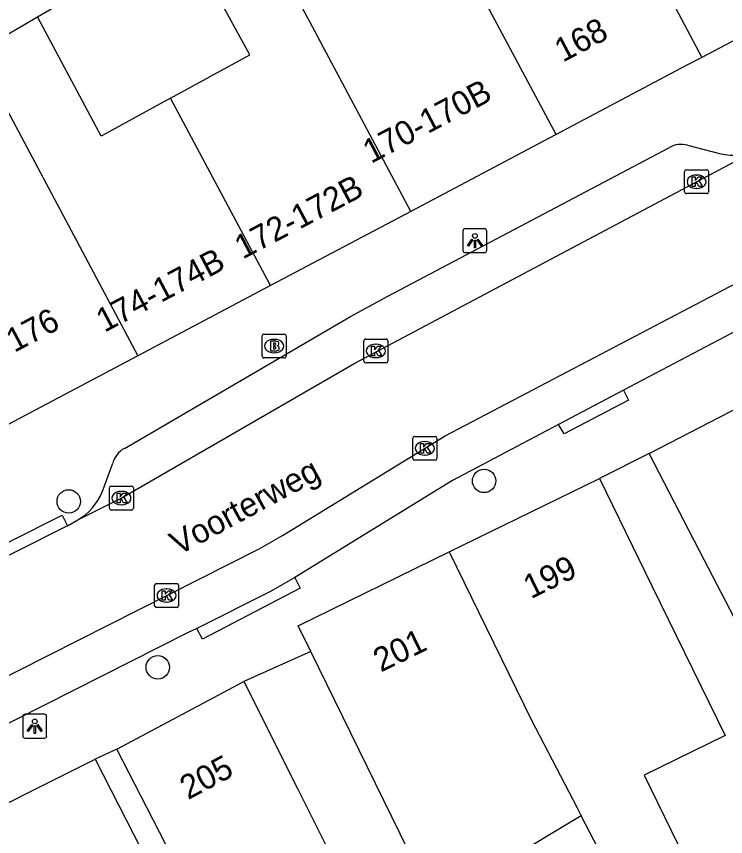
# Model space of a CAD drawing. Extents: x 161771 to 163125, y 382479 to 383177.
# Drawn here: x 162314.99 to 162344.62, y 382691.77 to 382726.06 of the extents above; entities that cross this region are included whole.
import ezdxf

# ---------------------------------------------------------------- set-up
doc = ezdxf.new("R2010")
doc.units = 0
for name, color, linetype in [('IMGEO_Boom', 7, 'Continuous'), ('IMGEO_Brandkraan', 7, 'Continuous'), ('IMGEO_Kolk', 7, 'Continuous'), ('IMGEO_Lichtpunt', 7, 'Continuous'), ('IMGEO_Openbare_ruimte_label', 7, 'Continuous'), ('IMGEO_Pand', 7, 'Continuous'), ('IMGEO_Pand_nummerreeks', 7, 'Continuous'), ('IMGEO_Rijbaan_lokaal_open', 7, 'Continuous'), ('IMGEO_Voetpad_open', 7, 'Continuous')]:
    doc.layers.add(name, color=color, linetype=linetype)

msp = doc.modelspace()

# ---------------------------------------------------------------- linework, layer by layer
at = {"layer": 'IMGEO_Boom'}
for centre in [(162334.53, 382706.641), (162317.172, 382705.785), (162320.894, 382698.849)]:
    msp.add_circle(centre, 0.489, dxfattribs=at)
at = {"layer": 'IMGEO_Brandkraan'}
for p, q in [((162325.33, 382712.78), (162326.182, 382712.78)), ((162325.255, 382711.854), (162325.255, 382712.706)), ((162325.743, 382712.56), (162325.768, 382712.56)), ((162326.256, 382712.706), (162326.256, 382711.854)), ((162326.182, 382711.78), (162325.33, 382711.78)), ((162325.766, 382712), (162325.741, 382712))]:
    msp.add_line(p, q, dxfattribs=at)
for points in [[(162325.33, 382712.78), (162326.182, 382712.78)], [(162325.255, 382711.854), (162325.255, 382712.706)], [(162325.603, 382712.48), (162325.603, 382712.08), (162325.816, 382712.08)], [(162325.834, 382712.48), (162325.603, 382712.48)], [(162325.782, 382712.399), (162325.728, 382712.399), (162325.728, 382712.323)], [(162326.256, 382712.706), (162326.256, 382711.854)], [(162325.728, 382712.323), (162325.781, 382712.323)], [(162325.79, 382712.247), (162325.728, 382712.247), (162325.728, 382712.166)], [(162325.728, 382712.166), (162325.79, 382712.166)], [(162326.182, 382711.78), (162325.33, 382711.78)]]:
    msp.add_lwpolyline(points, dxfattribs=at)
for centre, radius, start, end in [((162325.332, 382712.704), 0.0765, 91.552, 178.448), ((162325.332, 382712.704), 0.0765, 91.552, 178.448), ((162326.18, 382712.704), 0.0765, 1.552, 88.448), ((162326.18, 382712.704), 0.0765, 1.552, 88.448), ((162325.783, 382712.361), 0.0379, 267.8285, 90.9355), ((162325.838, 382712.335), 0.145, 59.4692, 91.5367), ((162325.863, 382712.382), 0.0922, 285.5137, 58.1501), ((162325.791, 382712.206), 0.0404, 269.8759, 90.5077), ((162325.822, 382712.331), 0.251, 268.6676, 293.5347), ((162325.868, 382712.19), 0.105, 301.3115, 78.989), ((162325.332, 382711.856), 0.0765, 181.552, 268.448), ((162325.332, 382711.856), 0.0765, 181.552, 268.448), ((162326.18, 382711.856), 0.0765, 271.552, 358.448), ((162326.18, 382711.856), 0.0765, 271.552, 358.448)]:
    msp.add_arc(centre, radius, start, end, dxfattribs=at)
for centre, major_axis, ratio, start_param, end_param in [((162325.742, 382712.28), (-0.387, 0.002), 0.722429, 4.712389, 7.853982), ((162325.767, 382712.28), (-0.39, 0.002), 0.717154, 1.570796, 4.712389)]:
    msp.add_ellipse(centre, major_axis=major_axis, ratio=ratio, start_param=start_param, end_param=end_param, dxfattribs=at)
at = {"layer": 'IMGEO_Kolk'}
for p, q in [((162342.984, 382719.65), (162343.836, 382719.65)), ((162342.909, 382718.724), (162342.909, 382719.576)), ((162343.397, 382719.43), (162343.422, 382719.43)), ((162343.91, 382719.576), (162343.91, 382718.724)), ((162343.836, 382718.65), (162342.984, 382718.65)), ((162343.42, 382718.87), (162343.395, 382718.87)), ((162329.508, 382711.648), (162329.508, 382712.5)), ((162329.583, 382712.574), (162330.435, 382712.574)), ((162330.509, 382712.5), (162330.509, 382711.648)), ((162329.996, 382712.354), (162330.021, 382712.354)), ((162330.019, 382711.794), (162329.994, 382711.794)), ((162330.435, 382711.574), (162329.583, 382711.574)), ((162331.555, 382707.578), (162331.555, 382708.43)), ((162331.63, 382708.504), (162332.482, 382708.504)), ((162332.043, 382708.284), (162332.068, 382708.284)), ((162332.556, 382708.43), (162332.556, 382707.578)), ((162332.066, 382707.724), (162332.041, 382707.724)), ((162332.482, 382707.504), (162331.63, 382707.504)), ((162318.873, 382705.497), (162318.873, 382706.349)), ((162318.948, 382706.423), (162319.8, 382706.423)), ((162319.874, 382706.349), (162319.874, 382705.497)), ((162319.361, 382706.203), (162319.386, 382706.203)), ((162319.384, 382705.643), (162319.359, 382705.643)), ((162319.8, 382705.423), (162318.948, 382705.423)), ((162320.762, 382701.426), (162320.762, 382702.278)), ((162320.837, 382702.352), (162321.689, 382702.352)), ((162321.25, 382702.132), (162321.275, 382702.132)), ((162321.763, 382702.278), (162321.763, 382701.426)), ((162321.273, 382701.572), (162321.248, 382701.572)), ((162321.689, 382701.352), (162320.837, 382701.352))]:
    msp.add_line(p, q, dxfattribs=at)
for points in [[(162342.984, 382719.65), (162343.836, 382719.65)], [(162342.909, 382718.724), (162342.909, 382719.576)], [(162343.23, 382719.35), (162343.353, 382719.35), (162343.353, 382719.199), (162343.483, 382719.35), (162343.647, 382719.35), (162343.501, 382719.199), (162343.654, 382718.95), (162343.502, 382718.95), (162343.417, 382719.114), (162343.353, 382719.047), (162343.353, 382718.95), (162343.23, 382718.95), (162343.23, 382719.35)], [(162343.91, 382719.576), (162343.91, 382718.724)], [(162343.836, 382718.65), (162342.984, 382718.65)], [(162329.508, 382711.648), (162329.508, 382712.5)], [(162329.583, 382712.574), (162330.435, 382712.574)], [(162330.509, 382712.5), (162330.509, 382711.648)], [(162329.829, 382712.274), (162329.952, 382712.274), (162329.952, 382712.123), (162330.082, 382712.274), (162330.246, 382712.274), (162330.1, 382712.123), (162330.253, 382711.874), (162330.101, 382711.874), (162330.016, 382712.038), (162329.952, 382711.971), (162329.952, 382711.874), (162329.829, 382711.874), (162329.829, 382712.274)], [(162330.435, 382711.574), (162329.583, 382711.574)], [(162331.555, 382707.578), (162331.555, 382708.43)], [(162331.63, 382708.504), (162332.482, 382708.504)], [(162332.556, 382708.43), (162332.556, 382707.578)], [(162331.876, 382708.204), (162331.999, 382708.204), (162331.999, 382708.053), (162332.129, 382708.204), (162332.293, 382708.204), (162332.147, 382708.053), (162332.3, 382707.804), (162332.148, 382707.804), (162332.063, 382707.968), (162331.999, 382707.901), (162331.999, 382707.804), (162331.876, 382707.804), (162331.876, 382708.204)], [(162332.482, 382707.504), (162331.63, 382707.504)], [(162318.873, 382705.497), (162318.873, 382706.349)], [(162318.948, 382706.423), (162319.8, 382706.423)], [(162319.874, 382706.349), (162319.874, 382705.497)], [(162319.194, 382706.123), (162319.317, 382706.123), (162319.317, 382705.972), (162319.447, 382706.123), (162319.611, 382706.123), (162319.465, 382705.972), (162319.618, 382705.723), (162319.466, 382705.723), (162319.381, 382705.887), (162319.317, 382705.82), (162319.317, 382705.723), (162319.194, 382705.723), (162319.194, 382706.123)], [(162319.8, 382705.423), (162318.948, 382705.423)], [(162320.762, 382701.426), (162320.762, 382702.278)], [(162320.837, 382702.352), (162321.689, 382702.352)], [(162321.763, 382702.278), (162321.763, 382701.426)], [(162321.083, 382702.052), (162321.206, 382702.052), (162321.206, 382701.901), (162321.336, 382702.052), (162321.5, 382702.052), (162321.354, 382701.901), (162321.507, 382701.652), (162321.355, 382701.652), (162321.27, 382701.816), (162321.206, 382701.749), (162321.206, 382701.652), (162321.083, 382701.652), (162321.083, 382702.052)], [(162321.689, 382701.352), (162320.837, 382701.352)]]:
    msp.add_lwpolyline(points, dxfattribs=at)
for centre, start, end in [((162342.986, 382719.574), 91.552, 178.448), ((162342.986, 382719.574), 91.552, 178.448), ((162343.834, 382719.574), 1.552, 88.448), ((162343.834, 382719.574), 1.552, 88.448), ((162342.986, 382718.726), 181.552, 268.448), ((162342.986, 382718.726), 181.552, 268.448), ((162343.834, 382718.726), 271.552, 358.448), ((162343.834, 382718.726), 271.552, 358.448), ((162329.585, 382712.498), 91.552, 178.448), ((162329.585, 382712.498), 91.552, 178.448), ((162330.433, 382712.498), 1.552, 88.448), ((162330.433, 382712.498), 1.552, 88.448), ((162329.585, 382711.65), 181.552, 268.448), ((162329.585, 382711.65), 181.552, 268.448), ((162330.433, 382711.65), 271.552, 358.448), ((162330.433, 382711.65), 271.552, 358.448), ((162331.632, 382708.428), 91.552, 178.448), ((162331.632, 382708.428), 91.552, 178.448), ((162332.48, 382708.428), 1.552, 88.448), ((162332.48, 382708.428), 1.552, 88.448), ((162331.632, 382707.58), 181.552, 268.448), ((162331.632, 382707.58), 181.552, 268.448), ((162332.48, 382707.58), 271.552, 358.448), ((162332.48, 382707.58), 271.552, 358.448), ((162318.95, 382706.347), 91.552, 178.448), ((162318.95, 382706.347), 91.552, 178.448), ((162319.798, 382706.347), 1.552, 88.448), ((162319.798, 382706.347), 1.552, 88.448), ((162318.95, 382705.499), 181.552, 268.448), ((162318.95, 382705.499), 181.552, 268.448), ((162319.798, 382705.499), 271.552, 358.448), ((162319.798, 382705.499), 271.552, 358.448), ((162320.839, 382702.276), 91.552, 178.448), ((162320.839, 382702.276), 91.552, 178.448), ((162321.687, 382702.276), 1.552, 88.448), ((162321.687, 382702.276), 1.552, 88.448), ((162320.839, 382701.428), 181.552, 268.448), ((162320.839, 382701.428), 181.552, 268.448), ((162321.687, 382701.428), 271.552, 358.448), ((162321.687, 382701.428), 271.552, 358.448)]:
    msp.add_arc(centre, 0.0765, start, end, dxfattribs=at)
for centre, major_axis, ratio, start_param, end_param in [((162343.396, 382719.15), (-0.387, 0.002), 0.722429, 4.712389, 7.853982), ((162343.421, 382719.15), (-0.39, 0.002), 0.717154, 1.570796, 4.712389), ((162329.995, 382712.074), (-0.387, 0.002), 0.722429, 4.712389, 7.853982), ((162330.02, 382712.074), (-0.39, 0.002), 0.717154, 1.570796, 4.712389), ((162332.042, 382708.004), (-0.387, 0.002), 0.722429, 4.712389, 7.853982), ((162332.067, 382708.004), (-0.39, 0.002), 0.717154, 1.570796, 4.712389), ((162319.36, 382705.923), (-0.387, 0.002), 0.722429, 4.712389, 7.853982), ((162319.385, 382705.923), (-0.39, 0.002), 0.717154, 1.570796, 4.712389), ((162321.249, 382701.852), (-0.387, 0.002), 0.722429, 4.712389, 7.853982), ((162321.274, 382701.852), (-0.39, 0.002), 0.717154, 1.570796, 4.712389)]:
    msp.add_ellipse(centre, major_axis=major_axis, ratio=ratio, start_param=start_param, end_param=end_param, dxfattribs=at)
at = {"layer": 'IMGEO_Lichtpunt'}
for p, q in [((162334.549, 382717.182), (162333.741, 382717.182)), ((162334.549, 382717.182), (162333.741, 382717.182)), ((162333.647, 382717.087), (162333.647, 382716.28)), ((162333.647, 382717.087), (162333.647, 382716.28)), ((162334.643, 382716.28), (162334.643, 382717.087)), ((162334.643, 382716.28), (162334.643, 382717.087)), ((162333.741, 382716.186), (162334.549, 382716.186)), ((162333.741, 382716.186), (162334.549, 382716.186)), ((162315.255, 382696.789), (162315.255, 382695.982)), ((162315.255, 382696.789), (162315.255, 382695.982)), ((162316.157, 382696.884), (162315.349, 382696.884)), ((162316.157, 382696.884), (162315.349, 382696.884)), ((162316.251, 382695.982), (162316.251, 382696.789)), ((162316.251, 382695.982), (162316.251, 382696.789)), ((162315.349, 382695.888), (162316.157, 382695.888)), ((162315.349, 382695.888), (162316.157, 382695.888))]:
    msp.add_line(p, q, dxfattribs=at)
for points in [[(162334.021, 382716.751), (162334.06, 382716.723), (162333.872, 382716.461), (162333.834, 382716.488), (162334.021, 382716.751)], [(162334.123, 382716.703), (162334.17, 382716.703), (162334.17, 382716.381), (162334.123, 382716.381), (162334.123, 382716.703)], [(162334.233, 382716.723), (162334.271, 382716.75), (162334.458, 382716.488), (162334.419, 382716.46), (162334.233, 382716.723)], [(162315.629, 382696.453), (162315.668, 382696.425), (162315.48, 382696.163), (162315.442, 382696.19), (162315.629, 382696.453)], [(162315.731, 382696.405), (162315.778, 382696.405), (162315.778, 382696.083), (162315.731, 382696.083), (162315.731, 382696.405)], [(162315.841, 382696.425), (162315.879, 382696.452), (162316.066, 382696.19), (162316.027, 382696.162), (162315.841, 382696.425)]]:
    msp.add_lwpolyline(points, dxfattribs=at)
for centre in [(162334.146, 382716.885), (162315.754, 382696.587)]:
    msp.add_circle(centre, 0.0994, dxfattribs=at)
for centre, start, end in [((162333.741, 382717.087), 90, 180), ((162333.741, 382717.087), 90, 180), ((162334.549, 382717.087), 0, 90), ((162334.549, 382717.087), 0, 90), ((162333.741, 382716.28), 180, 270), ((162333.741, 382716.28), 180, 270), ((162334.549, 382716.28), 270, 0), ((162334.549, 382716.28), 270, 360), ((162315.349, 382696.789), 90, 180), ((162315.349, 382696.789), 90, 180), ((162316.157, 382696.789), 0, 90), ((162316.157, 382696.789), 0, 90), ((162315.349, 382695.982), 180, 270), ((162315.349, 382695.982), 180, 270), ((162316.157, 382695.982), 270, 0), ((162316.157, 382695.982), 270, 360)]:
    msp.add_arc(centre, 0.0946, start, end, dxfattribs=at)
at = {"layer": 'IMGEO_Pand'}
for points in [[(162336.034, 382736.735), (162338.6, 382732.053), (162339.331, 382732.454), (162343.623, 382724.345)], [(162321.429, 382722.643), (162324.739, 382724.457), (162322.01, 382729.437), (162324.592, 382730.811)], [(162331.462, 382717.908), (162327.244, 382725.83), (162324.592, 382730.811)], [(162337.534, 382721.122), (162333.269, 382729.131)], [(162349.794, 382727.612), (162343.623, 382724.345)], [(162313.303, 382724.551), (162315.862, 382726.049)], [(162321.429, 382722.643), (162318.523, 382721.051), (162318.3, 382721.471), (162315.862, 382726.049)], [(162313.303, 382724.551), (162320.055, 382711.869)], [(162343.623, 382724.345), (162342.999, 382724.015), (162337.534, 382721.122)], [(162325.601, 382714.806), (162321.429, 382722.643)], [(162337.534, 382721.122), (162337.243, 382720.968), (162331.462, 382717.908)], [(162331.462, 382717.908), (162325.601, 382714.806)], [(162325.601, 382714.806), (162320.055, 382711.869)], [(162320.055, 382711.869), (162314.379, 382708.865)], [(162341.43, 382707.788), (162347.792, 382711.083)], [(162353.348, 382700.341), (162350.009, 382698.612), (162349.445, 382699.701), (162346.428, 382698.138), (162343.729, 382703.349), (162341.43, 382707.788)], [(162333.067, 382703.672), (162339.347, 382706.744)], [(162339.347, 382706.744), (162341.544, 382702.253), (162344.603, 382696.001), (162341.214, 382694.343), (162342.903, 382690.891), (162340.184, 382689.56), (162338.585, 382692.644)], [(162327.292, 382699.509), (162326.763, 382700.589), (162333.067, 382703.672)], [(162333.067, 382703.672), (162336.495, 382696.674), (162338.415, 382692.973), (162338.585, 382692.644)], [(162338.585, 382692.644), (162335.412, 382690.736), (162337.667, 382686.985), (162334.875, 382685.306), (162332.038, 382689.805), (162330.338, 382693.283), (162328.961, 382696.098), (162327.292, 382699.509)], [(162324.488, 382698.251), (162326.73, 382693.782), (162329.65, 382687.961), (162329.931, 382687.401), (162327.263, 382686.106), (162324.626, 382684.826), (162323.624, 382686.782), (162321.471, 382690.983), (162319.19, 382695.432)], [(162319.19, 382695.432), (162324.488, 382698.251)], [(162318.276, 382695.01), (162320.549, 382690.557), (162325.19, 382681.464), (162318.829, 382678.242), (162314.174, 382687.359), (162311.9, 382691.812)], [(162311.9, 382691.812), (162318.276, 382695.01)]]:
    msp.add_lwpolyline(points, dxfattribs=at)
at = {"layer": 'IMGEO_Rijbaan_lokaal_open'}
for points in [[(162317.56, 382705.014), (162319.371, 382705.921), (162329.123, 382711.57), (162345.958, 382720.5)], [(162292.384, 382687.247), (162325.132, 382703.807), (162326.104, 382704.354), (162332.897, 382708.52), (162348.194, 382716.555)], [(162317.118, 382704.77), (162317.56, 382705.014)], [(162317.118, 382704.77), (162308.192, 382700.282)]]:
    msp.add_lwpolyline(points, dxfattribs=at)
at = {"layer": 'IMGEO_Voetpad_open'}
for points in [[(162315.862, 382726.049), (162335.582, 382737.558)], [(162364.537, 382723.338), (162355.646, 382718.545), (162351.203, 382716.149), (162340.36, 382710.431)], [(162343.026, 382720.675), (162344.423, 382720.32)], [(162319.501, 382708), (162328.944, 382713.51), (162330.537, 382714.375), (162342.273, 382720.585)], [(162340.36, 382710.431), (162340.558, 382710.011), (162337.871, 382708.613), (162337.639, 382708.996)], [(162340.36, 382710.431), (162337.639, 382708.996)], [(162337.639, 382708.996), (162333.213, 382706.662), (162326.62, 382702.597)], [(162341.43, 382707.788), (162339.347, 382706.744)], [(162318.568, 382706.175), (162319.021, 382707.379)], [(162308.192, 382700.282), (162307.968, 382700.728), (162316.894, 382705.216), (162317.118, 382704.77)], [(162326.62, 382702.597), (162326.85, 382702.154), (162322.758, 382700.031), (162322.528, 382700.474)], [(162326.62, 382702.597), (162325.599, 382702.025), (162322.528, 382700.474)], [(162322.528, 382700.474), (162322.131, 382700.285), (162272.969, 382675.41), (162252.798, 382665.214)], [(162327.292, 382699.509), (162324.488, 382698.251)], [(162319.19, 382695.432), (162318.276, 382695.01)]]:
    msp.add_lwpolyline(points, dxfattribs=at)
for centre, radius, start, end in [((162342.766, 382719.653), 1.055, 75.7465, 117.8851), ((162344.941, 382722.541), 2.281, 256.8845, 296.4918), ((162319.918, 382707.182), 0.918, 116.9918, 167.6039), ((162316.358, 382707.075), 2.386, 300.24, 337.8299)]:
    msp.add_arc(centre, radius, start, end, dxfattribs=at)

# ---------------------------------------------------------------- texts
at = {"layer": 'IMGEO_Openbare_ruimte_label'}
msp.add_text('Voorterweg', height=1, rotation=28.4094, dxfattribs=at).set_placement((162321.753, 382703.508))
at = {"layer": 'IMGEO_Pand_nummerreeks'}
for s, rotation, p in [('168', 27.8973, (162337.818, 382724.123)), ('170-170B', 27.8326, (162329.807, 382719.892)), ('172-172B', 27.8916, (162324.448, 382715.893)), ('174-174B', 27.903, (162318.663, 382712.829)), ('176', 27.8946, (162314.9, 382711.992)), ('199', 26.0639, (162336.485, 382701.693)), ('201', 26.0639, (162330.213, 382698.626)), ('205', 28.0176, (162322.163, 382693.297))]:
    msp.add_text(s, height=1, rotation=rotation, dxfattribs=at).set_placement(p)

doc.saveas('drawing.dxf')
